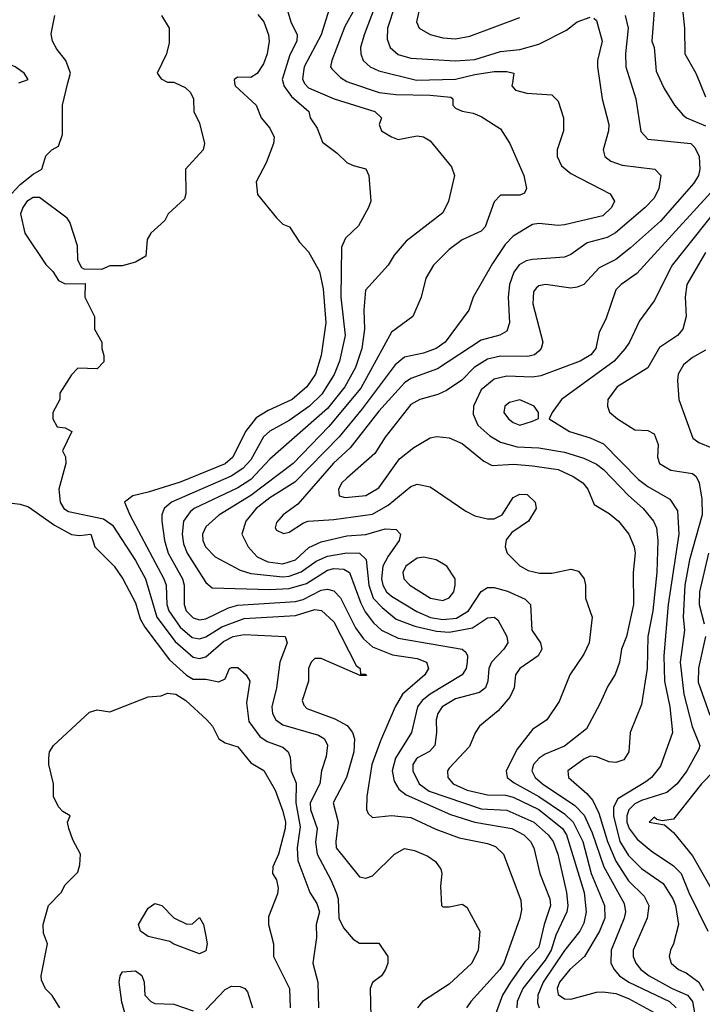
# Model space of a CAD drawing. Header units: inches. Extents: x 1793389 to 1900389, y 320802 to 470796.
# Tile 401 of 656: x 1844848 to 1846980, y 427121 to 430197. Entities that reach past the tile are written whole.
import ezdxf

# ---------------------------------------------------------------- set-up
doc = ezdxf.new("R2010")
doc.units = ezdxf.units.IN
doc.header["$MEASUREMENT"] = 0
doc.layers.add('B8442', color=7, linetype='Continuous')
doc.layers.add('B8443', color=7, linetype='Continuous')

msp = doc.modelspace()

# ---------------------------------------------------------------- linework, layer by layer
at = {"layer": 'B8442', "color": 2}
for points, elevation in [([(1844796.1, 429623.9), (1844850, 429682), (1844890, 429714.8), (1844918, 429730), (1844930, 429771.3), (1844948.7, 429790), (1844970, 429802), (1844982, 429838), (1844981.6, 429930), (1844999.1, 430000)], 302), ([(1845334.3, 430000), (1845365.4, 429985.4), (1845382, 429970), (1845391.3, 429950), (1845392, 429910), (1845410, 429874), (1845426, 429810), (1845421, 429790), (1845366, 429730), (1845367.1, 429652.9), (1845362.8, 429637.2), (1845312, 429590), (1845302, 429570), (1845258, 429530), (1845246.8, 429510), (1845242, 429458), (1845210, 429439), (1845168.4, 429428.4), (1845130, 429428), (1845103.6, 429416.4), (1845050, 429418), (1845042, 429422), (1845030, 429446), (1845029.2, 429490), (1845004.7, 429564.7), (1844996.5, 429576.5), (1844910, 429642), (1844890, 429642), (1844870.9, 429629.1), (1844858, 429610), (1844851.3, 429590), (1844864.7, 429530), (1844930, 429432), (1844952, 429410), (1844970, 429382), (1844990, 429372), (1845052.7, 429372.7), (1845052, 429330), (1845082, 429270), (1845082, 429230), (1845104.7, 429190), (1845104.7, 429170), (1845111.6, 429148.4), (1845111.6, 429128.4), (1845090, 429106), (1845030, 429108), (1845010, 429088), (1844974, 429030), (1844974, 429010), (1844952, 428970), (1844952, 428950), (1844965.4, 428925.4), (1844990, 428922), (1845011, 428910), (1844982, 428850), (1844991.1, 428831.1), (1844992, 428810), (1844970.5, 428730), (1844974.4, 428690), (1844986, 428670), (1845000.8, 428660.8), (1845110, 428637.4), (1845137.8, 428617.8), (1845210, 428507.7), (1845240.9, 428450), (1845276.5, 428330), (1845334.5, 428254.5), (1845390, 428205.3), (1845410, 428201.3), (1845430, 428207), (1845485.1, 428254.9), (1845515.3, 428270), (1845550, 428276.5), (1845678, 428270), (1845684, 428250), (1845660.5, 428190), (1845650.4, 428110), (1845636.4, 428050), (1845638.4, 428030), (1845648.2, 428010), (1845670, 427994), (1845781.4, 427961.4), (1845800.7, 427950), (1845810.3, 427930.3), (1845805.1, 427894.9), (1845790.6, 427850), (1845785.5, 427810), (1845755.8, 427750), (1845756.5, 427730), (1845777.6, 427670), (1845772.8, 427627.2), (1845777.3, 427590), (1845820.4, 427510), (1845836.4, 427470), (1845843.1, 427450), (1845845.7, 427390), (1845859.9, 427359.9), (1845890, 427324.7), (1845910, 427312), (1845970, 427312), (1845998, 427270), (1845998, 427250), (1845991.3, 427230), (1845978, 427210), (1845950.7, 427189.3), (1845942.8, 427170), (1845947.3, 426990)], 302), ([(1845519.5, 430000), (1845521, 429990), (1845587.3, 429930), (1845602.8, 429890), (1845630, 429858), (1845642.8, 429830), (1845641, 429810), (1845618, 429750), (1845586.8, 429690), (1845590.7, 429650.7), (1845650, 429578), (1845670, 429558), (1845691.3, 429550), (1845722, 429502), (1845750, 429471.3), (1845784.9, 429410), (1845796.5, 429356.5), (1845804.9, 429250), (1845790, 429148), (1845772, 429090), (1845745.5, 429050), (1845699.1, 429010), (1845624.4, 428975.6), (1845586.8, 428953.2), (1845554, 428910), (1845513.7, 428830), (1845490.2, 428809.8), (1845350, 428752.6), (1845250, 428720.5), (1845202, 428710), (1845176, 428690), (1845192.7, 428650), (1845298.9, 428450), (1845306, 428430), (1845307.9, 428370), (1845314, 428350), (1845350, 428299.5), (1845386.8, 428266.8), (1845410, 428262.3), (1845430, 428268.9), (1845479.3, 428300.7), (1845550, 428325.8), (1845710, 428335.8), (1845770, 428354.3), (1845791.5, 428351.5), (1845830, 428315.5), (1845899.8, 428179.8), (1845911.3, 428170), (1845912.7, 428152.7), (1845927.3, 428152.7), (1845930.7, 428150.7), (1845932, 428148), (1845912, 428148), (1845790, 428200.9), (1845770, 428201.2), (1845758.8, 428190), (1845750.7, 428170), (1845750.4, 428130), (1845730.6, 428070), (1845735.5, 428055.5), (1845745.3, 428045.3), (1845832.6, 428012.6), (1845871.7, 427991.7), (1845888.2, 427970), (1845894.4, 427950), (1845892, 427910), (1845868.7, 427830), (1845827, 427750), (1845843.1, 427690), (1845835.5, 427630), (1845837.3, 427610), (1845910, 427518.8), (1845930, 427514.8), (1845950, 427522.8), (1846019, 427590), (1846050, 427607.3), (1846082, 427602), (1846123.4, 427583.4), (1846147.5, 427567.5), (1846163.5, 427543.5), (1846166.8, 427530), (1846162.8, 427490), (1846166, 427430), (1846170, 427426), (1846190, 427426), (1846230, 427434), (1846244.7, 427424.7), (1846286, 427350), (1846280.7, 427290), (1846260.7, 427250), (1846190, 427183.7), (1846106, 427130), (1846091.3, 427110)], 306), ([(1845671, 430000), (1845673.7, 429990), (1845697.1, 429957.1), (1845751, 429910), (1845756, 429890), (1845777.6, 429857.6), (1845794.4, 429814.4), (1845840.4, 429780.4), (1845870.6, 429750.6), (1845890, 429741), (1845930, 429731), (1845938.8, 429710), (1845944.7, 429630), (1845938, 429610), (1845907.1, 429552.9), (1845865.8, 429514.2), (1845854, 429486), (1845851.8, 429330), (1845864.6, 429210), (1845847.4, 429130), (1845831, 429089), (1845792.4, 429027.6), (1845753.7, 428990), (1845690, 428944.7), (1845630, 428911.5), (1845610, 428894), (1845570, 428821.6), (1845545.3, 428794.7), (1845508.6, 428771.4), (1845323, 428690), (1845299.3, 428670), (1845292.4, 428650), (1845292.4, 428630), (1845300.3, 428570), (1845311.7, 428530), (1845357.4, 428450), (1845362.6, 428430), (1845362.6, 428370), (1845368.8, 428350), (1845390, 428328.7), (1845410, 428322), (1845430, 428325.7), (1845500.7, 428359.3), (1845530, 428367.9), (1845710, 428379.7), (1845734.1, 428385.9), (1845790, 428414.3), (1845810, 428418), (1845830, 428412.4), (1845850, 428390.6), (1845897, 428297), (1845922.4, 428262.4), (1845950, 428237.6), (1846012.7, 428212.7), (1846090, 428201.3), (1846118.8, 428190), (1846124.9, 428170), (1846113.4, 428150), (1846043.7, 428090), (1846021.3, 428050), (1845975.8, 427944.2), (1845948.5, 427870), (1845933, 427770), (1845931.3, 427730), (1845936.9, 427716.9), (1845950, 427704.7), (1846009.5, 427710.5), (1846070, 427704.9), (1846147.7, 427667.7), (1846220.6, 427640.6), (1846310, 427623.1), (1846334.1, 427614.1), (1846359.1, 427590), (1846413.7, 427446.3), (1846415.9, 427415.9), (1846410.5, 427390), (1846360.3, 427250), (1846348.4, 427230), (1846257.3, 427130), (1846244, 427110)], 310), ([(1845737.2, 430000), (1845738, 429998), (1845750, 429984.4), (1845830.2, 429950.2), (1845958, 429910), (1845978, 429890), (1845971, 429870), (1845978, 429850), (1846010, 429830.8), (1846030, 429822.8), (1846090, 429834), (1846110, 429830.7), (1846130, 429818.8), (1846196.8, 429736.8), (1846206, 429710), (1846187.3, 429630), (1846170, 429594), (1846055.2, 429504.8), (1846018.5, 429461.5), (1845998.8, 429430), (1845928.5, 429351.5), (1845923.1, 429290), (1845925.3, 429230), (1845917, 429170), (1845897.4, 429110), (1845864.2, 429050), (1845810, 428982.6), (1845630, 428824.2), (1845570, 428761), (1845530, 428734.5), (1845393.4, 428670), (1845380.5, 428659.5), (1845360.3, 428630), (1845356, 428590), (1845359.9, 428559.9), (1845371.8, 428530), (1845430, 428438.8), (1845450, 428422), (1845630, 428416.9), (1845690, 428420.2), (1845744.2, 428435.8), (1845810, 428477.7), (1845830, 428482.3), (1845860.3, 428480.3), (1845878.4, 428470), (1845913.7, 428373.7), (1845927.5, 428347.5), (1845953.2, 428313.2), (1845978, 428290), (1846030, 428264.9), (1846230.4, 428230.4), (1846241.4, 428221.4), (1846247.3, 428210), (1846246, 428190), (1846242.4, 428170), (1846230.5, 428150), (1846130.2, 428089.8), (1846105.5, 428070), (1846090.4, 428050), (1846072.4, 427970), (1846022.6, 427890), (1846012.2, 427850), (1846017.7, 427817.7), (1846032.6, 427792.6), (1846055.2, 427775.2), (1846194.4, 427714.4), (1846270, 427690.2), (1846386, 427670), (1846423, 427650), (1846443.8, 427630), (1846454.4, 427610), (1846472.7, 427530), (1846504.2, 427450), (1846506, 427430), (1846486.3, 427370), (1846470, 427299.3), (1846426.4, 427253.6), (1846380.9, 427190), (1846356, 427150), (1846334.4, 427090)], 314), ([(1845881.3, 430000), (1845971.3, 429970), (1846023.2, 429963.2), (1846130, 429961.7), (1846194.6, 429954.6), (1846201, 429950), (1846201, 429930), (1846210, 429921), (1846230, 429910.8), (1846264.9, 429904.9), (1846290, 429894.8), (1846350, 429856), (1846378.8, 429810), (1846422.8, 429710), (1846431.3, 429670), (1846424.7, 429655.3), (1846410, 429649), (1846350, 429648.7), (1846330, 429628), (1846302, 429550), (1846290, 429536), (1846230, 429509.4), (1846190, 429479.3), (1846140.7, 429430), (1846117.3, 429390), (1846102.8, 429330), (1846076, 429270), (1846010, 429221.2), (1845914.4, 429045.6), (1845813.9, 428926.1), (1845702.4, 428810), (1845570, 428711), (1845470, 428649.6), (1845430, 428612.7), (1845419.3, 428590), (1845420.4, 428570), (1845428.4, 428550), (1845459.2, 428519.2), (1845536.9, 428476.9), (1845570, 428466.7), (1845670, 428456.5), (1845690, 428458.4), (1845727.7, 428472.3), (1845774.4, 428505.6), (1845810, 428521.3), (1845870, 428531.5), (1845910.2, 428530.2), (1845930.3, 428510.3), (1845939.2, 428430), (1845952.9, 428390), (1845980.4, 428360.4), (1846024.6, 428324.6), (1846082.7, 428302.7), (1846150, 428286.2), (1846190, 428283.9), (1846262.6, 428297.4), (1846310, 428328.2), (1846330, 428330.5), (1846341.6, 428321.6), (1846370.4, 428270), (1846372.7, 428250), (1846360.5, 428230), (1846322.4, 428190), (1846314, 428170), (1846310.4, 428130), (1846303, 428110), (1846284.4, 428095.6), (1846210, 428075.4), (1846168.4, 428050), (1846154, 428030), (1846148.8, 428010), (1846150.4, 427970), (1846145.5, 427930), (1846128.8, 427911.2), (1846088.4, 427890), (1846076.4, 427870), (1846075.8, 427850), (1846096.4, 427810), (1846127, 427787), (1846290, 427731.2), (1846370, 427727.6), (1846454, 427690), (1846499.5, 427650), (1846514.3, 427630), (1846529, 427590), (1846556, 427470), (1846560.3, 427430), (1846557, 427410), (1846523.4, 427336.6), (1846508.4, 427290), (1846490, 427259.1), (1846419.6, 427170), (1846402.3, 427130), (1846401.1, 427110)], 318), ([(1846387.3, 430000), (1846386, 429990), (1846396.9, 429976.9), (1846432.7, 429967.3), (1846510, 429962), (1846530, 429942), (1846546.8, 429890), (1846546.8, 429850), (1846526.8, 429790), (1846526.8, 429770), (1846540.9, 429740.9), (1846570, 429716.3), (1846692.5, 429652.5), (1846706, 429630), (1846697.3, 429610), (1846670, 429584.5), (1846550, 429555.6), (1846530, 429553.6), (1846470, 429560.5), (1846450, 429557.6), (1846390, 429520.9), (1846365.1, 429494.9), (1846324.8, 429435.2), (1846264.7, 429330), (1846251, 429290), (1846177.1, 429190), (1846149.5, 429169.5), (1846110, 429155.6), (1846050, 429142.9), (1846020.8, 429119.2), (1845918.5, 428981.5), (1845845.9, 428894.1), (1845707.6, 428752.4), (1845630, 428703.5), (1845586.7, 428670), (1845554.4, 428630), (1845542, 428590), (1845562, 428550), (1845590, 428519.3), (1845623.2, 428503.2), (1845670, 428496.9), (1845709.4, 428510), (1845751.7, 428548.3), (1845790, 428566), (1845870, 428584.6), (1845930, 428588.9), (1845990, 428606.4), (1846024.5, 428604.5), (1846037.3, 428590), (1846033.4, 428570), (1845998.9, 428521.1), (1845982.7, 428490), (1845978.5, 428450), (1845982.7, 428430), (1845994, 428410), (1846010, 428396.5), (1846088.5, 428348.5), (1846131, 428329), (1846170, 428323.2), (1846212.2, 428327.8), (1846249.8, 428350.2), (1846290, 428410.7), (1846310, 428423), (1846330, 428423), (1846371.8, 428411.8), (1846426.7, 428386.7), (1846444, 428370), (1846448, 428290), (1846474.8, 428250), (1846478.8, 428230), (1846467.3, 428210), (1846410.4, 428169.6), (1846397.3, 428150), (1846393, 428110), (1846379.5, 428080.5), (1846342.4, 428037.6), (1846284.7, 427990), (1846270.9, 427969.1), (1846253.7, 427926.3), (1846190, 427859), (1846184.9, 427850), (1846185.5, 427830), (1846202, 427810), (1846246, 427790), (1846310, 427774.9), (1846365.3, 427774.7), (1846390, 427768), (1846470.3, 427730), (1846543.6, 427670), (1846555.8, 427650), (1846611.5, 427470), (1846618, 427410), (1846610, 427374), (1846597.6, 427350), (1846550, 427289.6), (1846483.2, 427190), (1846467.2, 427150), (1846465.2, 427125.2), (1846470.4, 427110)], 322), ([(1846660.2, 430000), (1846667.7, 429950), (1846688, 429870), (1846687.7, 429850), (1846670.9, 429790.9), (1846676, 429770), (1846694.9, 429754.9), (1846730, 429742.4), (1846832, 429730), (1846851, 429710), (1846844.9, 429670), (1846830, 429639.3), (1846802, 429610), (1846709.1, 429530.9), (1846683, 429517), (1846620.3, 429499.7), (1846570, 429463.7), (1846550, 429455.1), (1846450, 429448), (1846430, 429443.6), (1846408.9, 429431.1), (1846391.5, 429408.5), (1846378.7, 429370), (1846374, 429330), (1846378, 429250), (1846370, 429224), (1846348.3, 429211.7), (1846290, 429196.3), (1846153.6, 429106.4), (1846070, 429076.3), (1846050, 429062.4), (1845970, 428973.6), (1845880.7, 428859.3), (1845828.6, 428811.4), (1845717, 428683), (1845671, 428650), (1845650, 428626), (1845646.8, 428610), (1845650, 428602), (1845672, 428592), (1845690, 428596), (1845734.5, 428625.5), (1845749.5, 428630.5), (1845830, 428635.3), (1845950, 428651.8), (1845999.2, 428680.8), (1846070, 428738.8), (1846090, 428746), (1846130, 428738), (1846241.6, 428661.6), (1846270, 428647.3), (1846310, 428637.3), (1846330, 428637.3), (1846355.3, 428650), (1846390, 428704.7), (1846410, 428714.8), (1846433.2, 428713.2), (1846458, 428690), (1846461, 428670), (1846438, 428630), (1846385.5, 428594.5), (1846368, 428572), (1846364.9, 428550), (1846370.7, 428530), (1846410.4, 428490.4), (1846436.1, 428476.1), (1846471.7, 428468.3), (1846510, 428468.4), (1846570, 428480.7), (1846593.7, 428473.7), (1846611, 428450), (1846616, 428430), (1846616, 428390), (1846636, 428330), (1846626.8, 428250), (1846610, 428215.3), (1846566.8, 428150), (1846533.2, 428066.8), (1846494.8, 428010), (1846450, 427979.3), (1846401.7, 427918.3), (1846367.7, 427850), (1846370.5, 427830), (1846392.4, 427812.4), (1846470.1, 427770.1), (1846550, 427715.8), (1846577.3, 427690), (1846607.1, 427630), (1846633.8, 427530), (1846674.9, 427430), (1846676.5, 427390), (1846658.9, 427350), (1846612.4, 427270), (1846566.7, 427230), (1846534.9, 427190), (1846527, 427170), (1846530, 427152), (1846550, 427138), (1846570, 427137.1), (1846650, 427158.7), (1846670, 427160.3), (1846710, 427154.6), (1846750, 427139.6), (1846830, 427095.8)], 326), ([(1846757.3, 430000), (1846773, 429950), (1846788.1, 429848.1), (1846810, 429824), (1846944.7, 429810), (1846957.3, 429797.3), (1846970.5, 429770), (1846972.7, 429730), (1846968.4, 429710), (1846953.7, 429686.3), (1846850, 429567.3), (1846755.9, 429484.1), (1846710, 429447.8), (1846658, 429422), (1846610.3, 429369.7), (1846590, 429360.9), (1846570, 429358.4), (1846490.6, 429369.4), (1846470, 429365.2), (1846461.6, 429358.4), (1846453.7, 429346.3), (1846450.6, 429309.4), (1846482, 429190), (1846477.3, 429170), (1846470, 429161.2), (1846456, 429150), (1846435.6, 429144.4), (1846350, 429145.4), (1846310, 429136.3), (1846268, 429110), (1846228.9, 429071.1), (1846181.7, 429038.3), (1846154.2, 429025.8), (1846098, 429010), (1846070, 428995.1), (1845990, 428893.2), (1845958, 428842), (1845870, 428765.2), (1845854.8, 428750), (1845844, 428730), (1845846, 428710), (1845864.7, 428704.7), (1845930, 428710.6), (1845970, 428734), (1846034.7, 428825.3), (1846079.1, 428860.9), (1846130, 428890.8), (1846150, 428894.8), (1846189.3, 428890.7), (1846230, 428873), (1846297.6, 428817.6), (1846324.4, 428804.4), (1846391.5, 428808.5), (1846450, 428803.7), (1846530, 428791.8), (1846577.3, 428770), (1846606.8, 428750), (1846622.8, 428730), (1846642.8, 428682.8), (1846690, 428654.8), (1846718.8, 428630), (1846750.7, 428590), (1846767.3, 428550), (1846770.5, 428530), (1846764.9, 428470), (1846766, 428370), (1846743.8, 428270), (1846728, 428230), (1846722, 428190), (1846708.4, 428151.6), (1846685.1, 428114.9), (1846660.7, 428059.3), (1846618.3, 427981.7), (1846550, 427927), (1846490, 427902.4), (1846470.6, 427890), (1846453, 427870), (1846448.2, 427850), (1846458, 427830), (1846481.6, 427810), (1846582.3, 427742.3), (1846611.7, 427711.7), (1846636.7, 427656.7), (1846672.6, 427550), (1846736.4, 427436.4), (1846740.3, 427410), (1846736, 427390), (1846695.8, 427290), (1846694.9, 427250), (1846704.9, 427230), (1846721.6, 427210), (1846750.5, 427190), (1846878.4, 427130), (1846898.7, 427110)], 330), ([(1846853, 430000), (1846861.7, 429981.7), (1846894, 429930), (1846919.3, 429899.3), (1846931, 429890), (1846990, 429864.9)], 334), ([(1846972.5, 430000), (1846990, 429956)], 338), ([(1847018.7, 429670), (1846776.2, 429403.8), (1846726.8, 429370), (1846710, 429353.2), (1846678.7, 429261.3), (1846658.8, 429221.2), (1846648.2, 429170), (1846632.7, 429150), (1846598.8, 429130), (1846475.8, 429084.2), (1846450, 429080.5), (1846370, 429083), (1846330, 429073.6), (1846290, 429040.9), (1846266, 428990), (1846264.7, 428964.7), (1846279.1, 428930), (1846317.2, 428897.2), (1846350, 428877.6), (1846402.6, 428862.6), (1846470, 428859.5), (1846550, 428846), (1846610, 428827), (1846650, 428808.4), (1846672.1, 428792.1), (1846750, 428710.4), (1846795.5, 428670), (1846828, 428630), (1846837.1, 428610), (1846841.1, 428570), (1846838.9, 428470), (1846826, 428350), (1846810.3, 428270), (1846808.7, 428170), (1846790, 428058), (1846754.8, 427970), (1846750.8, 427910), (1846735.2, 427884.8), (1846710, 427876), (1846690, 427878), (1846650, 427894.5), (1846630, 427896.2), (1846610, 427887.3), (1846560.7, 427850), (1846562, 427830), (1846619.9, 427779.9), (1846638.2, 427758.2), (1846657.7, 427717.7), (1846683.8, 427630), (1846710, 427568.2), (1846750, 427506.4), (1846799.2, 427459.2), (1846813.4, 427430), (1846808.2, 427390), (1846764.9, 427290), (1846764.4, 427270), (1846772.7, 427250), (1846788.2, 427230), (1846814.9, 427210), (1846886, 427170), (1846934, 427150), (1846950.2, 427130), (1846960.7, 427070)], 334), ([(1847056.3, 429643.7), (1846886.7, 429430), (1846830, 429319), (1846784.1, 429255.9), (1846753, 429190), (1846739.1, 429170), (1846705.5, 429130), (1846541, 429010), (1846511.3, 428970), (1846502, 428950), (1846566, 428910), (1846630, 428890.4), (1846671.5, 428871.5), (1846780.9, 428760.9), (1846810, 428738.7), (1846879.5, 428699.5), (1846902.8, 428662.8), (1846907.2, 428590), (1846874, 428370), (1846860.2, 428210), (1846862.3, 428130), (1846879.5, 428050), (1846887.7, 427970), (1846850, 427865.2), (1846822, 427830), (1846804.2, 427815.8), (1846716.7, 427763.3), (1846703.2, 427736.8), (1846702.8, 427710), (1846722.8, 427630), (1846750, 427586.4), (1846790, 427544.9), (1846858.6, 427498.6), (1846888.7, 427450), (1846896.5, 427430), (1846906.4, 427370), (1846890.4, 427309.6), (1846880.7, 427290), (1846877.3, 427270), (1846882.8, 427250), (1846906, 427230), (1846930, 427219.1), (1846970, 427190.5), (1846983.8, 427163.8)], 338), ([(1846990.2, 429469.8), (1846932.4, 429370), (1846926.4, 429330), (1846930.4, 429269.6), (1846919.1, 429230), (1846902.8, 429210), (1846847.2, 429172.8), (1846810.3, 429109.7), (1846714.8, 429050), (1846684.9, 429010), (1846684, 428990), (1846690.6, 428970.6), (1846716, 428950), (1846770, 428916), (1846810, 428914), (1846830, 428902.8), (1846843, 428870), (1846840.7, 428830), (1846846.8, 428810), (1846882, 428790), (1846950, 428778.8), (1846961, 428770), (1846970.5, 428750.5), (1846978.7, 428698.7), (1846980.3, 428650), (1846940.2, 428510), (1846926, 428430), (1846920.9, 428330), (1846924.9, 428290), (1846911.7, 428190), (1846922.7, 428090), (1846949.2, 427989.2), (1846972.4, 427930), (1846970, 427918), (1846932.4, 427850), (1846901.6, 427810), (1846870, 427782.4), (1846790, 427758.2), (1846770, 427747.1), (1846751.1, 427728.9), (1846744.7, 427710), (1846744.9, 427690), (1846751.6, 427670), (1846776.7, 427636.7), (1846820.5, 427600.5), (1846890, 427553.7), (1846914, 427530), (1846938.7, 427470), (1846998, 427350)], 342), ([(1846990, 429164.5), (1846950, 429142), (1846921.7, 429118.3), (1846905.5, 429090), (1846903, 429070), (1846907.3, 429010), (1846950.8, 428890), (1846970, 428876.3), (1847010, 428859.3)], 346), ([(1844790.5, 428690.5), (1844850, 428683.8), (1844875.6, 428675.6), (1844957.6, 428617.6), (1845010, 428588.5), (1845034.8, 428585.2), (1845070.8, 428590), (1845082.8, 428550), (1845143.8, 428490), (1845170.5, 428450), (1845210, 428374.8), (1845225.2, 428325.2), (1845239.1, 428299.1), (1845316.7, 428196.7), (1845369.1, 428149.1), (1845390, 428137), (1845430, 428137.1), (1845470, 428128), (1845490, 428138), (1845504, 428170), (1845510, 428173.4), (1845530, 428173), (1845555.5, 428150), (1845567.3, 428130), (1845556.7, 428063.3), (1845564.1, 428004.1), (1845598, 427958), (1845621.7, 427941.7), (1845670, 427924), (1845686.8, 427910), (1845693, 427893), (1845696.4, 427850), (1845711.5, 427811.5), (1845711.1, 427750), (1845724.2, 427675.8), (1845714.9, 427610), (1845717.6, 427570), (1845754.9, 427470), (1845776.3, 427436.3), (1845784.9, 427410), (1845774.9, 427370), (1845775.5, 427330), (1845763.8, 427250), (1845779.3, 427190), (1845782, 427110)], 298), ([(1846999.5, 428530), (1846971.6, 428410), (1846970.3, 428370), (1846986.4, 428310)], 346), ([(1846990.4, 428270), (1846969, 428171), (1846967, 428127), (1847004, 428024)], 346), ([(1844974, 427110), (1844950, 427148), (1844929.2, 427169.2), (1844916.4, 427196.4), (1844915.3, 427210), (1844935.3, 427310), (1844923.1, 427343.1), (1844922, 427370), (1844938, 427430), (1844978, 427470), (1844990, 427494), (1845030, 427534), (1845036.4, 427556.4), (1845038, 427590), (1845014.6, 427634.6), (1845002, 427670), (1844998, 427690), (1845006, 427710), (1844983.1, 427723.1), (1844970, 427738), (1844954, 427770), (1844954, 427810), (1844939, 427870), (1844939, 427890), (1844942, 427910), (1844954, 427930), (1845066.3, 428033.7), (1845090, 428041), (1845130, 428034.8), (1845250, 428082), (1845290, 428084.9), (1845310, 428092.7), (1845336, 428090), (1845367.3, 428070), (1845433, 428010), (1845450.3, 427990.3), (1845470.5, 427950), (1845490, 427938), (1845530, 427924.9), (1845570, 427875.8), (1845611.4, 427851.4), (1845646, 427790), (1845670, 427724.7), (1845678.7, 427690), (1845678, 427670), (1845657, 427590), (1845639.3, 427550), (1845638, 427530), (1845650.4, 427510), (1845656.1, 427483.9), (1845654, 427466), (1845626, 427394), (1845626, 427370), (1845640.7, 427310), (1845640.7, 427270), (1845690.6, 427170), (1845693, 427110)], 294), ([(1847055.5, 427890), (1846977.6, 427810), (1846890, 427699), (1846854.6, 427694.6), (1846838, 427698), (1846830, 427706), (1846814, 427690), (1846862, 427682), (1846890, 427658), (1846950, 427584.9), (1847020.5, 427460.5)], 346), ([(1845189.4, 427050), (1845167.5, 427127.5), (1845159, 427190), (1845162, 427210), (1845170, 427222), (1845210, 427226), (1845230, 427211.3), (1845237.3, 427190), (1845238.8, 427150), (1845258, 427130), (1845270, 427124), (1845330, 427121), (1845390, 427100.7)], 290), ([(1845430, 427104), (1845490, 427167.3), (1845510, 427177.3), (1845536.8, 427176.8), (1845552, 427170), (1845559.8, 427159.8), (1845576, 427110)], 290)]:
    msp.add_lwpolyline(points, dxfattribs=dict(at, elevation=elevation))
for points, elevation in [([(1846410, 429009.3), (1846378.5, 429001.5), (1846364, 428990), (1846360.7, 428970), (1846374.8, 428950), (1846390, 428939.1), (1846410, 428930.7), (1846450, 428942.8), (1846468.4, 428951.6), (1846468.7, 428970), (1846455.3, 428990)], 338), ([(1846110, 428518), (1846090, 428514.5), (1846054, 428490), (1846045.5, 428470), (1846048, 428450), (1846067.3, 428430), (1846131.3, 428390), (1846170, 428382), (1846190, 428391.3), (1846204, 428410), (1846209, 428430), (1846209, 428450), (1846182, 428490), (1846149.5, 428509.5)], 326), ([(1845370, 427371.3), (1845388, 427372), (1845410, 427392), (1845422, 427370), (1845430, 427334), (1845434, 427310), (1845430, 427288), (1845410, 427279), (1845330, 427308.7), (1845317.2, 427317.2), (1845250, 427332.7), (1845226, 427350), (1845219.5, 427370), (1845250, 427421), (1845270, 427436), (1845292, 427430), (1845330, 427391.3)], 290)]:
    msp.add_lwpolyline(points, close=True, dxfattribs=dict(at, elevation=elevation))
at = {"layer": 'B8443', "color": 2}
for points, elevation in [([(1846068.5, 430390), (1845997, 430170), (1845996.1, 430136.1), (1846005.5, 430110), (1846030, 430088.4), (1846070, 430076.4), (1846210, 430068.5), (1846270, 430072.2), (1846350, 430098), (1846410, 430103.7), (1846470, 430120.3), (1846555.8, 430164.2), (1846590, 430190.6), (1846630, 430204.7)], 326), ([(1846128.8, 430370), (1846087.7, 430190), (1846096, 430170), (1846130.4, 430150.4), (1846170, 430140.4), (1846210, 430137), (1846254.2, 430145.8), (1846410, 430204)], 330), ([(1845984.2, 430310), (1845923.8, 430150), (1845913, 430110), (1845913.4, 430090), (1845920.7, 430070), (1845942.8, 430050), (1845970, 430037.6), (1846087.7, 430007.7), (1846210, 430011.3), (1846270, 430026.2), (1846330, 430034.9), (1846370, 430035.3), (1846391.3, 430030), (1846387.3, 430000)], 322), ([(1845677.3, 430250), (1845694.9, 430190), (1845714.9, 430150), (1845714, 430130), (1845692.4, 430087.6), (1845668.4, 430010), (1845671, 430000)], 310), ([(1846832.8, 430267.2), (1846823, 430130), (1846830.5, 430110), (1846836.1, 430036.1), (1846853, 430000)], 334), ([(1846916.3, 430250), (1846924.4, 430170), (1846925.5, 430090), (1846960.5, 430030), (1846972.5, 430000)], 338), ([(1844845.5, 430000), (1844875.3, 430010), (1844862, 430030), (1844834, 430050), (1844790, 430069.6), (1844735.1, 430110), (1844721.6, 430130), (1844695.6, 430210)], 306), ([(1844999.1, 430000), (1845006.6, 430030), (1844992.3, 430070), (1844964.5, 430104.5), (1844951.2, 430130), (1844946.7, 430153.3), (1844958, 430210)], 302), ([(1845291, 430210), (1845314.8, 430170), (1845315.3, 430124.7), (1845306.8, 430090), (1845278, 430030), (1845290, 430012), (1845310, 430002), (1845330, 430002), (1845334.3, 430000)], 302), ([(1845592.7, 430212.7), (1845610.6, 430190), (1845625.5, 430150), (1845628, 430130), (1845621.6, 430090), (1845610, 430059), (1845590, 430029.2), (1845570, 430016), (1845530, 430017.2), (1845518, 430010), (1845519.5, 430000)], 306), ([(1845814.9, 430230), (1845790.4, 430150), (1845736.5, 430050), (1845732.2, 430012.2), (1845737.2, 430000)], 314), ([(1845894, 430230), (1845864.2, 430175.8), (1845823, 430070), (1845819.1, 430050), (1845823.4, 430043.4), (1845850, 430016.3), (1845870, 430003.8), (1845881.3, 430000)], 318), ([(1846739.3, 430210), (1846748.4, 430170), (1846740.4, 430090), (1846741.6, 430050), (1846757.3, 430000)], 330), ([(1846642, 430202), (1846650, 430194), (1846667.7, 430130), (1846653, 430070), (1846652.7, 430050), (1846660.2, 430000)], 326)]:
    msp.add_lwpolyline(points, dxfattribs=dict(at, elevation=elevation))

doc.saveas('drawing.dxf')
